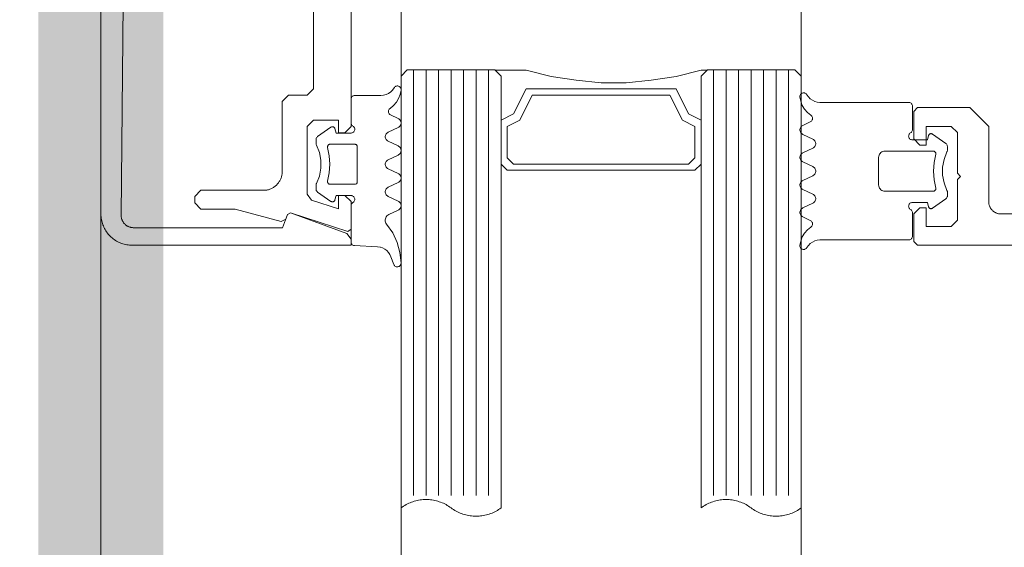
# Model space of a CAD drawing. Header units: millimetres. Extents: x 7483 to 13091, y 8111 to 13871.
# Tile 339 of 656: x 8714.64 to 8722.51, y 10415.5 to 10419.72. Entities that reach past the tile are written whole.
import ezdxf

# ---------------------------------------------------------------- set-up
doc = ezdxf.new("R2010")
doc.units = ezdxf.units.MM
doc.linetypes.add('DASHED2', pattern=[0.375, 0.25, -0.125])
doc.linetypes.add('DGN_STYLE_2', pattern=[30.2, 18.12, -12.08])
doc.layers.add('a___wymiary', color=7, linetype='Continuous', lineweight=5, true_color=0x000000)
doc.layers.add('wymiary', color=7, linetype='Continuous', lineweight=5, true_color=0xb2b2b2)
for name, color, linetype, lineweight in [('A_zaluzje', 7, 'Continuous', 15), ('CZ-SR', 106, 'Continuous', 13), ('drzwi', 30, 'Continuous', 20)]:
    doc.layers.add(name, color=color, linetype=linetype, lineweight=lineweight)
doc.layers.add('Powierzchnie', color=21, linetype='DGN_STYLE_2', lineweight=15, plot=False)
doc.styles.add('Arial', font='arial.ttf')
doc.dimstyles.new('wymiary agp1', dxfattribs={"dimtxt": 16, "dimasz": 5, "dimexe": 30, "dimexo": 60, "dimgap": 1.8, "dimtad": 1, "dimdec": 3, "dimrnd": 0.5, "dimdsep": 46, "dimtxsty": 'Arial', "dimblk": 'znacznik', "dimcen": 1.5, "dimse1": 1, "dimse2": 1, "dimclrd": 256, "dimazin": 0, "dimtfac": 1, "dimtdec": 3, "dimtmove": 1, "dimatfit": 3, "dimldrblk": 'znacznik', "dimfxl": 0, "dimlwd": -1, "dimarcsym": 0})

# ---------------------------------------------------------------- blocks, each defined once
blk = doc.blocks.new('zw$58')
for p, q in [((6.352965, 6.757207), (6.278063, 6.650213)), ((6.870836, 6.650213), (6.795885, 6.757207)), ((6.179918, 5.673681), (6.20819, 5.613097)), ((6.2807, 5.613097), (6.3182, 5.693505)), ((6.390709, 5.693505), (6.428209, 5.613097)), ((6.50067, 5.613097), (6.53817, 5.693505)), ((6.61068, 5.693505), (6.64818, 5.613097)), ((6.72069, 5.613097), (6.75819, 5.693505)), ((6.8307, 5.693505), (6.8682, 5.613097)), ((6.940709, 5.613097), (6.968932, 5.673681)), ((5.765458, 5.500001), (9.165458, 5.500001)), ((5.765458, 5.400001), (9.165458, 5.400001)), ((5.765458, 5.300001), (9.165458, 5.300001)), ((5.765458, 5.200001), (9.165458, 5.200001)), ((5.765458, 5.100001), (9.165458, 5.100001)), ((5.765458, 5.000001), (9.165458, 5.000001)), ((5.765458, 4.900001), (9.165458, 4.900001)), ((5.765458, 3.100001), (9.165458, 3.100001)), ((5.765458, 3.000001), (9.165458, 3.000001)), ((5.765458, 2.900001), (9.165458, 2.900001)), ((5.765458, 2.800001), (9.165458, 2.800001)), ((5.765458, 2.700001), (9.165458, 2.700001)), ((5.765458, 2.600001), (9.165458, 2.600001)), ((5.765458, 2.500001), (9.165458, 2.500001)), ((6.125042, 2.31632), (6.153313, 2.376909)), ((6.225823, 2.376909), (6.263323, 2.296495)), ((6.335833, 2.296495), (6.373284, 2.376909)), ((6.445794, 2.376909), (6.483294, 2.296495)), ((6.555803, 2.296495), (6.593303, 2.376909)), ((6.665813, 2.376909), (6.703313, 2.296495)), ((6.775823, 2.296495), (6.813323, 2.376909)), ((7.319817, 2.341814), (7.257952, 2.319304)), ((7.179192, 2.212816), (7.169524, 2.028435)), ((7.17343, 2.233617), (7.17343, 2.233617)), ((7.17343, 2.138372), (7.17343, 2.138372)), ((6.36386, 2.04312), (6.36386, 2.04312)), ((6.768645, 1.995494), (6.768645, 1.995494)), ((6.768645, 1.900243), (6.768645, 1.900243)), ((6.22094, 1.852617), (6.22094, 1.852617)), ((6.298089, 1.732793), (6.223186, 1.839788)), ((6.81596, 1.839788), (6.741009, 1.732793))]:
    blk.add_line(p, q)
for points in [[(6.916666, 8.0002), (6.916666, 7.2002), (6.916571, 7.195838), (6.916285, 7.191485), (6.91581, 7.187147), (6.915147, 7.182835), (6.914296, 7.178556), (6.913259, 7.174318), (6.912038, 7.17013), (6.910635, 7.165998), (6.909054, 7.161932), (6.907297, 7.157938), (6.905367, 7.154025), (6.903269, 7.1502), (6.901005, 7.14647), (6.898581, 7.142842), (6.896001, 7.139324), (6.89327, 7.135921), (6.890394, 7.132641), (6.887377, 7.129489), (6.884225, 7.126472), (6.880945, 7.123596), (6.877542, 7.120865), (6.874024, 7.118285), (6.870396, 7.115861), (6.866666, 7.113598), (6.862841, 7.111499), (6.858928, 7.109569), (6.854934, 7.107812), (6.850868, 7.106231), (6.846737, 7.104828), (6.842548, 7.103608), (6.83831, 7.10257), (6.834031, 7.101719), (6.829719, 7.101056), (6.825382, 7.100581), (6.821028, 7.100295), (6.816666, 7.1002), (6.216666, 7.1002), (6.066666, 6.9502), (6.066666, 6.5302), (6.096666, 6.5002), (6.316666, 6.5002), (6.366666, 6.5502), (6.366666, 6.6002), (6.216666, 6.6002), (6.216666, 6.8002), (6.266666, 6.8502), (6.591666, 6.8502), (6.616666, 6.8752), (6.641666, 6.8502), (6.966666, 6.8502), (7.016666, 6.8002), (7.016666, 6.6002), (6.866666, 6.6002), (6.866666, 6.5502), (6.916666, 6.5002), (7.136666, 6.5002), (7.166666, 6.5302), (7.166666, 14.7502)], [(6.420685, 6.766745), (6.41746, 6.768152), (6.414092, 6.769172), (6.410628, 6.769791), (6.407116, 6.77), (6.377526, 6.77), (6.371804, 6.769445), (6.366294, 6.767809), (6.361196, 6.765153), (6.356699, 6.761573), (6.352967, 6.757202)], [(6.420692, 6.766753), (6.47998, 6.743386), (6.542587, 6.731494), (6.606312, 6.731494), (6.668919, 6.743386), (6.728207, 6.766753)], [(6.795916, 6.757225), (6.792857, 6.760918), (6.789249, 6.764077), (6.785184, 6.766621), (6.780765, 6.768485), (6.776105, 6.769621), (6.771325, 6.77), (6.741783, 6.77), (6.738269, 6.769796), (6.734803, 6.769183), (6.731432, 6.768167), (6.728204, 6.766764)], [(6.268456, 6.475009), (6.271455, 6.470724), (6.275153, 6.467025), (6.279437, 6.464025), (6.284177, 6.461814), (6.289229, 6.460459), (6.29444, 6.460003), (6.299651, 6.460458), (6.304703, 6.46181), (6.309444, 6.46402), (6.313729, 6.467019), (6.317428, 6.470717), (6.320429, 6.475001), (6.32264, 6.47974), (6.323994, 6.484792), (6.32445, 6.490001), (6.32445, 6.610003), (6.289244, 6.619426)], [(6.278065, 6.650215), (6.276323, 6.647197), (6.275132, 6.643923), (6.274526, 6.640492), (6.274525, 6.637008), (6.275128, 6.633577), (6.276318, 6.630302), (6.278057, 6.627283), (6.280294, 6.624613), (6.282961, 6.622371), (6.285975, 6.620626), (6.289247, 6.61943)], [(6.439438, 6.676828), (6.435844, 6.677415), (6.432203, 6.67734), (6.428637, 6.676605), (6.425262, 6.675236), (6.422192, 6.673277), (6.419528, 6.670794), (6.417358, 6.667869), (6.415755, 6.664598), (6.414771, 6.661091), (6.41444, 6.657463), (6.41444, 6.27), (6.415199, 6.261318), (6.417455, 6.252899), (6.421138, 6.245), (6.426138, 6.237861), (6.4323, 6.231698), (6.43944, 6.226699), (6.447339, 6.223015), (6.455757, 6.22076), (6.46444, 6.22), (6.684459, 6.22), (6.693142, 6.22076), (6.70156, 6.223015), (6.709459, 6.226699), (6.716599, 6.231698), (6.722761, 6.237861), (6.727761, 6.245), (6.731444, 6.252899), (6.7337, 6.261318), (6.734459, 6.27), (6.734459, 6.657463), (6.734128, 6.661089), (6.733144, 6.664594), (6.731541, 6.667862), (6.729371, 6.670787), (6.726707, 6.67327), (6.723636, 6.675229), (6.720261, 6.6766), (6.716693, 6.677338), (6.71305, 6.677416), (6.709454, 6.676834)], [(6.439443, 6.676829), (6.506404, 6.663984), (6.57445, 6.659679), (6.642495, 6.663984), (6.709457, 6.676829)], [(6.880431, 6.474988), (6.87743, 6.470707), (6.87373, 6.467012), (6.869445, 6.464015), (6.864705, 6.461808), (6.859654, 6.460456), (6.854445, 6.460003), (6.849235, 6.46046), (6.844185, 6.461814), (6.839446, 6.464025), (6.835163, 6.467024), (6.831466, 6.470722), (6.828468, 6.475005), (6.826258, 6.479743), (6.824905, 6.484793), (6.82445, 6.490001), (6.82445, 6.610003), (6.859606, 6.619426)], [(6.859606, 6.619418), (6.862885, 6.620607), (6.865907, 6.622349), (6.86858, 6.624588), (6.870824, 6.627259), (6.87257, 6.630279), (6.873765, 6.633556), (6.874373, 6.636991), (6.874374, 6.640479), (6.87377, 6.643915), (6.872578, 6.647193), (6.870834, 6.650215)], [(5.963608, 5.646098), (5.980964, 5.65806), (5.995959, 5.672875), (6.00813, 5.690084), (6.017102, 5.709158), (6.022599, 5.729508), (6.02445, 5.750505), (6.02445, 6.460003), (6.024905, 6.465209), (6.026258, 6.470258), (6.028466, 6.474995), (6.031463, 6.479277), (6.035158, 6.482974), (6.039439, 6.485974), (6.044175, 6.488186), (6.049223, 6.489542), (6.05443, 6.490001), (6.242467, 6.490001), (6.247679, 6.489549), (6.252734, 6.488199), (6.257477, 6.485991), (6.261765, 6.482993), (6.265467, 6.479296), (6.26847, 6.475012)], [(7.185291, 5.646098), (7.167935, 5.65806), (7.15294, 5.672875), (7.140769, 5.690084), (7.131797, 5.709158), (7.1263, 5.729508), (7.12445, 5.750505), (7.12445, 6.460003), (7.123993, 6.465215), (7.122637, 6.470268), (7.120425, 6.475009), (7.117422, 6.479294), (7.11372, 6.482992), (7.109432, 6.48599), (7.104688, 6.488199), (7.099633, 6.489549), (7.09442, 6.490001), (6.906383, 6.490001), (6.901175, 6.489542), (6.896127, 6.488185), (6.89139, 6.485973), (6.887109, 6.482972), (6.883414, 6.479274), (6.880417, 6.474991)], [(5.981334, 5.590144), (6.015944, 5.596665), (6.048873, 5.609155), (6.079101, 5.627228), (6.10569, 5.650322), (6.127816, 5.677723)], [(6.179937, 5.673687), (6.177292, 5.678255), (6.173888, 5.68229), (6.169828, 5.685666), (6.16524, 5.688278), (6.160265, 5.690045), (6.155057, 5.690913), (6.149778, 5.690855), (6.14459, 5.689873), (6.139655, 5.687997), (6.135125, 5.685285), (6.131141, 5.681821), (6.127826, 5.677713)], [(6.390679, 5.693494), (6.387195, 5.699534), (6.382716, 5.704877), (6.377377, 5.70936), (6.371341, 5.712848), (6.364791, 5.715235), (6.357926, 5.716447), (6.350955, 5.716449), (6.344089, 5.71524), (6.337538, 5.712857), (6.3315, 5.709372), (6.326159, 5.704891), (6.321677, 5.699551), (6.31819, 5.693513)], [(6.610689, 5.693513), (6.607203, 5.699551), (6.602721, 5.704891), (6.597379, 5.709372), (6.591341, 5.712857), (6.58479, 5.71524), (6.577925, 5.716449), (6.570954, 5.716447), (6.564089, 5.715235), (6.557539, 5.712848), (6.551503, 5.70936), (6.546164, 5.704877), (6.541685, 5.699534), (6.538201, 5.693494)], [(6.830711, 5.693504), (6.827224, 5.699542), (6.82274, 5.704884), (6.817397, 5.709366), (6.811356, 5.712852), (6.804802, 5.715237), (6.797932, 5.716448), (6.790957, 5.716448), (6.784088, 5.715237), (6.777533, 5.712852), (6.771492, 5.709366), (6.766149, 5.704884), (6.761666, 5.699542), (6.758178, 5.693504)], [(7.021021, 5.677724), (7.017707, 5.681831), (7.013724, 5.685293), (7.009197, 5.688002), (7.004266, 5.689876), (6.999082, 5.690856), (6.993807, 5.690912), (6.988604, 5.690042), (6.983634, 5.688273), (6.979051, 5.685659), (6.974996, 5.682282), (6.971596, 5.678247), (6.968956, 5.673677)], [(7.021034, 5.677723), (7.043167, 5.650315), (7.069765, 5.627216), (7.100003, 5.609142), (7.132944, 5.596654), (7.167565, 5.590139)], [(5.963602, 5.646108), (5.959389, 5.643225), (5.955726, 5.639671), (5.952719, 5.635547), (5.950455, 5.630974), (5.948998, 5.626082), (5.948392, 5.621015), (5.948654, 5.615918), (5.949776, 5.61094), (5.951726, 5.606224), (5.954448, 5.601906), (5.957862, 5.598112), (5.961869, 5.594951), (5.966355, 5.592516), (5.971189, 5.590876), (5.97623, 5.590078), (5.981334, 5.590147)], [(6.208178, 5.613098), (6.211666, 5.607059), (6.216149, 5.601718), (6.221492, 5.597236), (6.227533, 5.593749), (6.234088, 5.591364), (6.240957, 5.590154), (6.247932, 5.590154), (6.254802, 5.591364), (6.261356, 5.593749), (6.267397, 5.597236), (6.27274, 5.601718), (6.277224, 5.607059), (6.280711, 5.613098)], [(6.4282, 5.613089), (6.431686, 5.607052), (6.436166, 5.601713), (6.441506, 5.597233), (6.447542, 5.593748), (6.454091, 5.591364), (6.460955, 5.590153), (6.467924, 5.590153), (6.474788, 5.591364), (6.481337, 5.593748), (6.487374, 5.597233), (6.492713, 5.601713), (6.497194, 5.607052), (6.50068, 5.613089)], [(6.648168, 5.613098), (6.651656, 5.607059), (6.656139, 5.601718), (6.661483, 5.597236), (6.667523, 5.593749), (6.674078, 5.591364), (6.680947, 5.590154), (6.687923, 5.590154), (6.694792, 5.591364), (6.701346, 5.593749), (6.707387, 5.597236), (6.71273, 5.601718), (6.717214, 5.607059), (6.720701, 5.613098)], [(6.86819, 5.613089), (6.871677, 5.607051), (6.876159, 5.601711), (6.8815, 5.59723), (6.887538, 5.593745), (6.894089, 5.591362), (6.900955, 5.590153), (6.907926, 5.590154), (6.914791, 5.591367), (6.921341, 5.593754), (6.927377, 5.597242), (6.932716, 5.601725), (6.937195, 5.607068), (6.940679, 5.613107)], [(7.167564, 5.590142), (7.172663, 5.590082), (7.177698, 5.590885), (7.182524, 5.592529), (7.187002, 5.594966), (7.191003, 5.598126), (7.194411, 5.601917), (7.197128, 5.606231), (7.199075, 5.610943), (7.200196, 5.615916), (7.200458, 5.621007), (7.199855, 5.626069), (7.198403, 5.630955), (7.196144, 5.635526), (7.193144, 5.639648), (7.189489, 5.643202), (7.185286, 5.646087)], [(5.767458, 3.152001), (5.767458, 3.400001), (5.817458, 3.600001), (5.847458, 3.800001), (5.867458, 4.000001), (5.867458, 4.200001), (5.847458, 4.400001), (5.817458, 4.600001), (5.767458, 4.800001), (5.767458, 4.848001)], [(5.817458, 4.800001), (6.167458, 4.800001), (6.117458, 4.700001), (5.917458, 4.600001), (5.917458, 3.400001), (6.117458, 3.300001), (6.167458, 3.200001), (5.817458, 3.200001)], [(5.926458, 2.399859), (5.921354, 2.399928), (5.916312, 2.399131), (5.911479, 2.39749), (5.906993, 2.395054), (5.902985, 2.391893), (5.899571, 2.388099), (5.89685, 2.383781), (5.8949, 2.379064), (5.893778, 2.374085), (5.893516, 2.368987), (5.894122, 2.363919), (5.895579, 2.359028), (5.897843, 2.354453), (5.900851, 2.350329), (5.904514, 2.346775), (5.908726, 2.343892)], [(6.07294, 2.312277), (6.050814, 2.339678), (6.024225, 2.362773), (5.993997, 2.380845), (5.961067, 2.393336), (5.926458, 2.399856)], [(6.225791, 2.3769), (6.222307, 2.382939), (6.217828, 2.388282), (6.212489, 2.392765), (6.206453, 2.396253), (6.199904, 2.398639), (6.193039, 2.399852), (6.186069, 2.399854), (6.179204, 2.398645), (6.172653, 2.396262), (6.166615, 2.392777), (6.161274, 2.388296), (6.156792, 2.382956), (6.153305, 2.376918)], [(6.445802, 2.376918), (6.442315, 2.382956), (6.437833, 2.388296), (6.432492, 2.392777), (6.426454, 2.396262), (6.419903, 2.398645), (6.413038, 2.399854), (6.406068, 2.399852), (6.399203, 2.398639), (6.392654, 2.396253), (6.386618, 2.392765), (6.381279, 2.388282), (6.3768, 2.382939), (6.373316, 2.3769)], [(6.665824, 2.376909), (6.662336, 2.382948), (6.657853, 2.388289), (6.65251, 2.392771), (6.646469, 2.396257), (6.639915, 2.398642), (6.633046, 2.399853), (6.626071, 2.399853), (6.619202, 2.398642), (6.612648, 2.396257), (6.606607, 2.392771), (6.601264, 2.388289), (6.596781, 2.382948), (6.593293, 2.376909)], [(6.885801, 2.3769), (6.882317, 2.382939), (6.877838, 2.388282), (6.872499, 2.392765), (6.866463, 2.396253), (6.859914, 2.398639), (6.853049, 2.399852), (6.846078, 2.399854), (6.839213, 2.398645), (6.832662, 2.396262), (6.826625, 2.392777), (6.821284, 2.388296), (6.816802, 2.382956), (6.813315, 2.376918)], [(6.885833, 2.376909), (6.920598, 2.302269), (6.925192, 2.294389), (6.931142, 2.287474), (6.938248, 2.281755), (6.946276, 2.277423), (6.954957, 2.274621), (6.964002, 2.273442), (6.973111, 2.273927), (6.98198, 2.276059), (6.990315, 2.279766), (6.997837, 2.284926)], [(7.309075, 2.399997), (7.225042, 2.391525), (7.143634, 2.36903), (7.067174, 2.333153), (6.997843, 2.284919)], [(7.319817, 2.341817), (7.32458, 2.344043), (7.328882, 2.347067), (7.332589, 2.350796), (7.335588, 2.355114), (7.337787, 2.359889), (7.339119, 2.364975), (7.339543, 2.370216), (7.339045, 2.37545), (7.337641, 2.380516), (7.335374, 2.38526), (7.332314, 2.389535), (7.328554, 2.393211), (7.324211, 2.396173), (7.319417, 2.398333), (7.314319, 2.399622), (7.309075, 2.400001)], [(6.213592, 2.01499), (6.210589, 2.010707), (6.206887, 2.007011), (6.2026, 2.004014), (6.197857, 2.001807), (6.192803, 2.000457), (6.187591, 2.000005), (5.999553, 2.000005), (5.994347, 2.000461), (5.9893, 2.001814), (5.984563, 2.004024), (5.980282, 2.007023), (5.976587, 2.010721), (5.97359, 2.015004), (5.971381, 2.019744), (5.970028, 2.024795), (5.969573, 2.030004), (5.969573, 2.239501), (5.967722, 2.260494), (5.962225, 2.280839), (5.953254, 2.299909), (5.941084, 2.317116), (5.926092, 2.331929), (5.908738, 2.343891)], [(6.072951, 2.312287), (6.076266, 2.308178), (6.08025, 2.304715), (6.08478, 2.302003), (6.089714, 2.300127), (6.094902, 2.299145), (6.100181, 2.299087), (6.105388, 2.299955), (6.110363, 2.301723), (6.114951, 2.304334), (6.11901, 2.30771), (6.122414, 2.311744), (6.125059, 2.316313)], [(6.263316, 2.296488), (6.266803, 2.290452), (6.271285, 2.285112), (6.276626, 2.280633), (6.282663, 2.277149), (6.289214, 2.274766), (6.296079, 2.273557), (6.303049, 2.273559), (6.309913, 2.274771), (6.316462, 2.277157), (6.322498, 2.280645), (6.327836, 2.285127), (6.332316, 2.290469), (6.3358, 2.296507)], [(6.483284, 2.296498), (6.486772, 2.29046), (6.491256, 2.28512), (6.496599, 2.280639), (6.502639, 2.277153), (6.509193, 2.274769), (6.516061, 2.273558), (6.523036, 2.273558), (6.529904, 2.274769), (6.536458, 2.277153), (6.542499, 2.280639), (6.547842, 2.28512), (6.552325, 2.29046), (6.555813, 2.296498)], [(6.703306, 2.296488), (6.706793, 2.290452), (6.711275, 2.285112), (6.716616, 2.280633), (6.722654, 2.277149), (6.729204, 2.274766), (6.736069, 2.273557), (6.743039, 2.273559), (6.749903, 2.274771), (6.756452, 2.277157), (6.762488, 2.280645), (6.767827, 2.285127), (6.772306, 2.290469), (6.77579, 2.296507)], [(7.257949, 2.319293), (7.239771, 2.310898), (7.223242, 2.299597), (7.208822, 2.285706), (7.196913, 2.269612), (7.187846, 2.251761), (7.181873, 2.232653), (7.179161, 2.212817)], [(6.654535, 1.813178), (6.658129, 1.812591), (6.661769, 1.812666), (6.665336, 1.8134), (6.66871, 1.814769), (6.67178, 1.816727), (6.674444, 1.81921), (6.676614, 1.822134), (6.678218, 1.825404), (6.679202, 1.82891), (6.679534, 1.832537), (6.679534, 2.030004), (6.679231, 2.033474), (6.67833, 2.036839), (6.676859, 2.039997), (6.674863, 2.042852), (6.672402, 2.045317), (6.66955, 2.047317), (6.666395, 2.048792), (6.663032, 2.049697), (6.659563, 2.050005), (6.379534, 2.050005), (6.376065, 2.049697), (6.372702, 2.048792), (6.369547, 2.047317), (6.366695, 2.045317), (6.364234, 2.042852), (6.362238, 2.039997), (6.360767, 2.036839), (6.359867, 2.033474), (6.359563, 2.030004), (6.359563, 1.832537), (6.359895, 1.82891), (6.36088, 1.825404), (6.362483, 1.822134), (6.364653, 1.81921), (6.367317, 1.816727), (6.370387, 1.814769), (6.373761, 1.8134), (6.377328, 1.812666), (6.380968, 1.812591), (6.384562, 1.813178)], [(4.666666, 0.182364), (6.925329, 0.160956), (6.929718, 0.161011), (6.934101, 0.161258), (6.938468, 0.161697), (6.942812, 0.162328), (6.947123, 0.163149), (6.951395, 0.164158), (6.955619, 0.165353), (6.959785, 0.166733), (6.963888, 0.168294), (6.967917, 0.170034), (6.971867, 0.171948), (6.975729, 0.174035), (6.979495, 0.176289), (6.983159, 0.178705), (6.986714, 0.181281), (6.990152, 0.18401), (6.993466, 0.186887), (6.996652, 0.189907), (6.999702, 0.193063), (7.00261, 0.196351), (7.005371, 0.199763), (7.00798, 0.203292), (7.010432, 0.206933), (7.012721, 0.210678), (7.014844, 0.21452), (7.016796, 0.218451), (7.018574, 0.222464), (7.020174, 0.226552), (7.021593, 0.230705), (7.022829, 0.234917), (7.023878, 0.239179), (7.024739, 0.243483), (7.025411, 0.247821), (7.025892, 0.252183), (7.026181, 0.256563), (7.026277, 0.260952), (7.026277, 1.452461), (6.919826, 1.491206), (6.907872, 1.516841), (7.071754, 1.967101), (7.118738, 2), (7.166666, 2), (7.166666, 0.25), (7.166428, 0.239095), (7.165715, 0.228211), (7.164527, 0.217369), (7.162868, 0.206588), (7.16074, 0.19589), (7.158147, 0.185295), (7.155095, 0.174824), (7.151589, 0.164495), (7.147636, 0.154329), (7.143243, 0.144346), (7.138419, 0.134563), (7.133172, 0.125), (7.127514, 0.115675), (7.121454, 0.106606), (7.115004, 0.09781), (7.108177, 0.089303), (7.100985, 0.081103), (7.093443, 0.073223), (7.085564, 0.065681), (7.077363, 0.058489), (7.068856, 0.051662), (7.06006, 0.045212), (7.050991, 0.039152), (7.041666, 0.033494), (7.032103, 0.028247), (7.022321, 0.023423), (7.012337, 0.01903), (7.002171, 0.015077), (6.991842, 0.011571), (6.981371, 0.008519), (6.970776, 0.005926), (6.960078, 0.003798), (6.949298, 0.002139), (6.938455, 0.000951), (6.927571, 0.000238), (6.916666, 0), (2.416666, 0)], [(4.692637, 1.7), (5.917637, 1.7), (5.967637, 1.65), (5.967637, 1.5), (6.017637, 1.45), (6.577637, 1.45), (6.58418, 1.449857), (6.59071, 1.449429), (6.597216, 1.448717), (6.603684, 1.447721), (6.610103, 1.446445), (6.61646, 1.444889), (6.622743, 1.443058), (6.62894, 1.440954), (6.635039, 1.438582), (6.64103, 1.435946), (6.646899, 1.433052), (6.652637, 1.429904), (6.658232, 1.426509), (6.663673, 1.422873), (6.668951, 1.419003), (6.674055, 1.414907), (6.678975, 1.410592), (6.683703, 1.406066), (6.688229, 1.401339), (6.692544, 1.396418), (6.69664, 1.391314), (6.70051, 1.386037), (6.704146, 1.380595), (6.707541, 1.375), (6.710689, 1.369262), (6.713583, 1.363393), (6.716219, 1.357403), (6.718591, 1.351303), (6.720694, 1.345106), (6.722526, 1.338823), (6.724081, 1.332466), (6.725358, 1.326047), (6.726354, 1.319579), (6.727066, 1.313073), (6.727494, 1.306543), (6.727637, 1.3), (6.727637, 0.8), (6.777637, 0.75), (6.827637, 0.75), (6.877637, 0.8), (6.877637, 1.072408), (6.976615, 1.441798), (6.957863, 1.477766), (6.920819, 1.491198), (6.908608, 1.516156), (7.056666, 1.973844), (7.037637, 2), (6.817637, 2), (6.767637, 1.95), (6.767637, 1.900499), (6.875286, 1.900499), (6.805448, 1.684611), (6.757875, 1.65), (6.217637, 1.65), (6.167637, 1.7), (6.167637, 1.900499), (6.267637, 1.900499), (6.267637, 1.95), (6.217637, 2), (3.117637, 2)], [(6.234368, 1.87058), (6.269573, 1.880004), (6.269573, 2.000005), (6.269117, 2.005215), (6.267762, 2.010267), (6.265551, 2.015007), (6.26255, 2.019291), (6.258851, 2.022988), (6.254565, 2.025987), (6.249824, 2.028197), (6.244771, 2.029549), (6.239561, 2.030004), (6.23435, 2.029547), (6.229298, 2.028191), (6.224558, 2.02598), (6.220274, 2.022978), (6.216577, 2.019279), (6.213578, 2.014994)], [(6.825517, 2.015004), (6.822519, 2.019288), (6.818824, 2.022985), (6.814543, 2.025985), (6.809807, 2.028195), (6.80476, 2.029548), (6.799554, 2.030004), (6.794348, 2.029548), (6.7893, 2.028195), (6.784564, 2.025985), (6.780284, 2.022986), (6.776588, 2.019288), (6.773591, 2.015005), (6.771382, 2.010265), (6.770029, 2.005214), (6.769573, 2.000005), (6.769573, 1.880004), (6.804729, 1.87058)], [(6.825542, 2.015011), (6.828539, 2.010729), (6.832234, 2.007032), (6.836515, 2.004032), (6.841251, 2.001821), (6.846299, 2.000465), (6.851507, 2.000005), (7.139544, 2.000005), (7.144585, 2.000427), (7.149484, 2.00169), (7.154101, 2.003759), (7.158305, 2.006573), (7.161976, 2.010053), (7.16501, 2.014101), (7.167321, 2.0186), (7.168842, 2.023424), (7.169532, 2.028435)], [(6.234371, 1.87057), (6.231099, 1.869375), (6.228084, 1.86763), (6.225418, 1.865388), (6.223181, 1.862718), (6.221441, 1.859699), (6.220252, 1.856425), (6.219648, 1.852994), (6.21965, 1.84951), (6.220256, 1.846079), (6.221448, 1.842805), (6.223189, 1.839788)], [(6.654538, 1.813178), (6.587585, 1.826018), (6.519549, 1.830321), (6.451512, 1.826018), (6.384559, 1.813178)], [(6.81596, 1.8398), (6.817702, 1.842819), (6.818894, 1.846094), (6.819498, 1.849526), (6.819496, 1.853011), (6.818889, 1.856443), (6.817695, 1.859717), (6.815949, 1.862734), (6.813706, 1.865403), (6.811033, 1.867643), (6.808012, 1.869385), (6.804734, 1.870576)], [(6.298092, 1.732797), (6.301824, 1.728426), (6.306321, 1.724847), (6.311418, 1.722191), (6.316928, 1.720555), (6.322649, 1.72), (6.352239, 1.72), (6.355752, 1.720209), (6.359216, 1.720828), (6.362584, 1.721849), (6.36581, 1.723257)], [(6.673335, 1.723238), (6.614045, 1.746608), (6.551435, 1.758504), (6.487705, 1.758508), (6.425094, 1.74662), (6.365801, 1.723258)], [(6.673326, 1.723237), (6.676555, 1.721833), (6.679926, 1.720818), (6.683392, 1.720204), (6.686907, 1.72), (6.716448, 1.72), (6.722167, 1.720551), (6.727675, 1.722183), (6.732772, 1.724837), (6.737269, 1.728415), (6.741001, 1.732786)]]:
    blk.add_lwpolyline(points)
for points in [[(5.815458, 4.800001), (9.265458, 4.800001), (9.25848, 4.80966), (9.251851, 4.819563), (9.245581, 4.829696), (9.239677, 4.840046), (9.234147, 4.850601), (9.228997, 4.861347), (9.224235, 4.87227), (9.219866, 4.883356), (9.215897, 4.894592), (9.212331, 4.905962), (9.209174, 4.917452), (9.20643, 4.929048), (9.204102, 4.940734), (9.202194, 4.952497), (9.200706, 4.96432), (9.199643, 4.976188), (9.199004, 4.988087), (9.198791, 5.000001), (9.199004, 5.011915), (9.199643, 5.023814), (9.200706, 5.035683), (9.202194, 5.047506), (9.204102, 5.059268), (9.20643, 5.070954), (9.209174, 5.08255), (9.212331, 5.09404), (9.215897, 5.10541), (9.219866, 5.116646), (9.224235, 5.127732), (9.228997, 5.138655), (9.234147, 5.149401), (9.239677, 5.159956), (9.245581, 5.170307), (9.251851, 5.18044), (9.25848, 5.190342), (9.265458, 5.200001), (9.272436, 5.20966), (9.279064, 5.219563), (9.285335, 5.229696), (9.291239, 5.240046), (9.296769, 5.250601), (9.301918, 5.261347), (9.306681, 5.27227), (9.311049, 5.283356), (9.315019, 5.294592), (9.318584, 5.305962), (9.321741, 5.317452), (9.324485, 5.329048), (9.326813, 5.340734), (9.328722, 5.352497), (9.330209, 5.36432), (9.331273, 5.376188), (9.331911, 5.388087), (9.332124, 5.400001), (9.331911, 5.411915), (9.331273, 5.423814), (9.330209, 5.435683), (9.328722, 5.447506), (9.326813, 5.459268), (9.324485, 5.470954), (9.321741, 5.48255), (9.318584, 5.49404), (9.315019, 5.50541), (9.311049, 5.516646), (9.306681, 5.527732), (9.301918, 5.538655), (9.296769, 5.549401), (9.291239, 5.559956), (9.285335, 5.570307), (9.279064, 5.58044), (9.272436, 5.590342), (9.265458, 5.600001), (5.815458, 5.600001), (5.765458, 5.550001), (5.765458, 4.850001), (5.815458, 4.800001)], [(6.517458, 3.200001), (6.567458, 3.250001), (6.567458, 4.750001), (6.517458, 4.800001), (6.167458, 4.800001), (6.117458, 4.700001), (5.917458, 4.600001), (5.917458, 3.400001), (6.117458, 3.300001), (6.167458, 3.200001), (6.517458, 3.200001)], [(6.467458, 3.250001), (6.517458, 3.300001), (6.517458, 4.700001), (6.467458, 4.750001), (6.217458, 4.750001), (6.167458, 4.650001), (5.967458, 4.550001), (5.967458, 3.450001), (6.167458, 3.350001), (6.217458, 3.250001), (6.467458, 3.250001)], [(5.815458, 2.400001), (9.265458, 2.400001), (9.25848, 2.40966), (9.251851, 2.419563), (9.245581, 2.429696), (9.239677, 2.440046), (9.234147, 2.450601), (9.228997, 2.461347), (9.224235, 2.47227), (9.219866, 2.483356), (9.215897, 2.494592), (9.212331, 2.505962), (9.209174, 2.517452), (9.20643, 2.529048), (9.204102, 2.540734), (9.202194, 2.552497), (9.200706, 2.56432), (9.199643, 2.576188), (9.199004, 2.588087), (9.198791, 2.600001), (9.199004, 2.611915), (9.199643, 2.623814), (9.200706, 2.635683), (9.202194, 2.647506), (9.204102, 2.659268), (9.20643, 2.670954), (9.209174, 2.68255), (9.212331, 2.69404), (9.215897, 2.70541), (9.219866, 2.716646), (9.224235, 2.727732), (9.228997, 2.738655), (9.234147, 2.749401), (9.239677, 2.759956), (9.245581, 2.770307), (9.251851, 2.78044), (9.25848, 2.790342), (9.265458, 2.800001), (9.272436, 2.80966), (9.279064, 2.819563), (9.285335, 2.829696), (9.291239, 2.840046), (9.296769, 2.850601), (9.301918, 2.861347), (9.306681, 2.87227), (9.311049, 2.883356), (9.315019, 2.894592), (9.318584, 2.905962), (9.321741, 2.917452), (9.324485, 2.929048), (9.326813, 2.940734), (9.328722, 2.952497), (9.330209, 2.96432), (9.331273, 2.976188), (9.331911, 2.988087), (9.332124, 3.000001), (9.331911, 3.011915), (9.331273, 3.023814), (9.330209, 3.035683), (9.328722, 3.047506), (9.326813, 3.059268), (9.324485, 3.070954), (9.321741, 3.08255), (9.318584, 3.09404), (9.315019, 3.10541), (9.311049, 3.116646), (9.306681, 3.127732), (9.301918, 3.138655), (9.296769, 3.149401), (9.291239, 3.159956), (9.285335, 3.170307), (9.279064, 3.18044), (9.272436, 3.190342), (9.265458, 3.200001), (5.815458, 3.200001), (5.765458, 3.150001), (5.765458, 2.450001), (5.815458, 2.400001)]]:
    blk.add_lwpolyline(points, close=True)
blk = doc.blocks.new('gfhgfhhf')
at = {"layer": 'drzwi'}
for points in [[(8205.2533, 6599.0883), (8205.2533, 5995.4058)], [(8207.6533, 6597.2145), (8207.6533, 6000.1558)], [(8210.8533, 6596.7208), (8210.8533, 6000.1558)]]:
    blk.add_lwpolyline(points, dxfattribs=at)
at = {"layer": 'drzwi', "rotation": 270}
blk.add_blockref('zw$58', (8205.2533, 6361.3225), dxfattribs=at)
blk = doc.blocks.new('ghgfhgfhhaasdsd')
at = {"layer": 'A_zaluzje', "linetype": 'DASHED2', "ltscale": 100}
blk.add_lwpolyline([(-2228.3854, 14284.869), (-2229.1854, 14284.869), (-2229.1854, 14296.869), (-2228.3854, 14296.869), (-2228.3854, 14284.869)], dxfattribs=at)
blk = doc.blocks.new('znacznik')
at = {"layer": 'a___wymiary'}
for p, q in [((0, 1.3936), (0, -1.3936)), ((1.3936, 0), (-1.3936, 0))]:
    blk.add_line(p, q, dxfattribs=at)
at = {"layer": 'a___wymiary', "const_width": 0.2}
blk.add_lwpolyline([(0.8759, 0.8759), (-0.8759, -0.8759)], dxfattribs=at)
blk = doc.blocks.new('*D1300')
at = {"layer": 'Defpoints', "color": 0, "transparency": 16777216}
for p in [(8585.2864, 10666.857), (8719.6544, 10666.857), (8722.0284, 9219.5616)]:
    blk.add_point(p, dxfattribs=at)
at = {"layer": 'wymiary', "color": 253, "true_color": 0x999999, "transparency": 16777216}
blk.add_line((8585.2864, 9224.5616), (8585.2864, 10661.857), dxfattribs=at)
at = {"layer": 'wymiary', "color": 253, "true_color": 0x999999, "transparency": 16777216, "xscale": 5, "yscale": 5, "zscale": 5}
for p, rotation in [((8585.2864, 10666.857), 90), ((8585.2864, 9219.5616), 270)]:
    blk.add_blockref('znacznik', p, dxfattribs=dict(at, rotation=rotation))
at = {"layer": 'wymiary', "color": 18, "true_color": 0x000000, "transparency": 16777216, "insert": (8575.3172, 9943.2093), "char_height": 16, "attachment_point": 5, "rotation": 90, "style": 'Arial'}
blk.add_mtext('1447.5', dxfattribs=at)
blk = doc.blocks.new('*D1303')
at = {"layer": 'Defpoints', "color": 0, "transparency": 16777216}
for p in [(8555.2864, 11469.3622), (10277.0226, 11469.3622), (8692.0284, 9219.5616)]:
    blk.add_point(p, dxfattribs=at)
at = {"layer": 'wymiary', "color": 253, "true_color": 0x999999, "transparency": 16777216}
blk.add_line((8555.2864, 9224.5616), (8555.2864, 11464.3622), dxfattribs=at)
at = {"layer": 'wymiary', "color": 253, "true_color": 0x999999, "transparency": 16777216, "xscale": 5, "yscale": 5, "zscale": 5}
for p, rotation in [((8555.2864, 11469.3622), 90), ((8555.2864, 9219.5616), 270)]:
    blk.add_blockref('znacznik', p, dxfattribs=dict(at, rotation=rotation))
at = {"layer": 'wymiary', "color": 18, "true_color": 0x000000, "transparency": 16777216, "insert": (8545.3172, 10344.4619), "char_height": 16, "attachment_point": 5, "rotation": 90, "style": 'Arial'}
blk.add_mtext('2250', dxfattribs=at)

msp = doc.modelspace()

# ---------------------------------------------------------------- linework, layer by layer
at = {"layer": 'Powierzchnie', "const_width": 1}
msp.add_lwpolyline([(8715.2884, 11179.7122), (8715.2884, 9219.8948), (12184.8952, 9219.9116), (12184.8952, 11469.7122), (10277.0247, 11469.7122), (10277.0247, 11179.7122), (8715.2884, 11179.7122)], dxfattribs=at)
at = {"layer": 'wymiary'}
msp.add_lwpolyline([(8715.2884, 9219.9116), (8715.2884, 11179.7122), (10277.0247, 11179.7122), (10277.0247, 11469.7122), (12184.8952, 11469.7122), (12184.8952, 9219.9116)], close=True, dxfattribs=at)

# ---------------------------------------------------------------- block references
at = {"layer": 'CZ-SR'}
for name, p in [('ghgfhgfhhaasdsd', (10943.6738, -3870.4523)), ('gfhgfhhf', (510.0352, 4063.7609))]:
    msp.add_blockref(name, p, dxfattribs=at)

# ---------------------------------------------------------------- dimensions: what is measured, and where the dimension line sits
at = {"layer": 'wymiary'}
for base, p1, p2, picture, middle in [((8555.2864, 11469.3622), (8692.0284, 9219.5616), (10277.0226, 11469.3622), '*D1303', (8545.3172, 10344.4619)), ((8585.2864, 10666.857), (8722.0284, 9219.5616), (8719.6544, 10666.857), '*D1300', (8575.3172, 9943.2093))]:
    dim = msp.add_linear_dim(base=base, p1=p1, p2=p2, angle=90, dimstyle='wymiary agp1', override={"dimblk": 'znacznik'}, dxfattribs=at)
    dim.commit()
    dim.dimension.update_dxf_attribs({"geometry": picture, "text_midpoint": middle})

doc.saveas('drawing.dxf')
